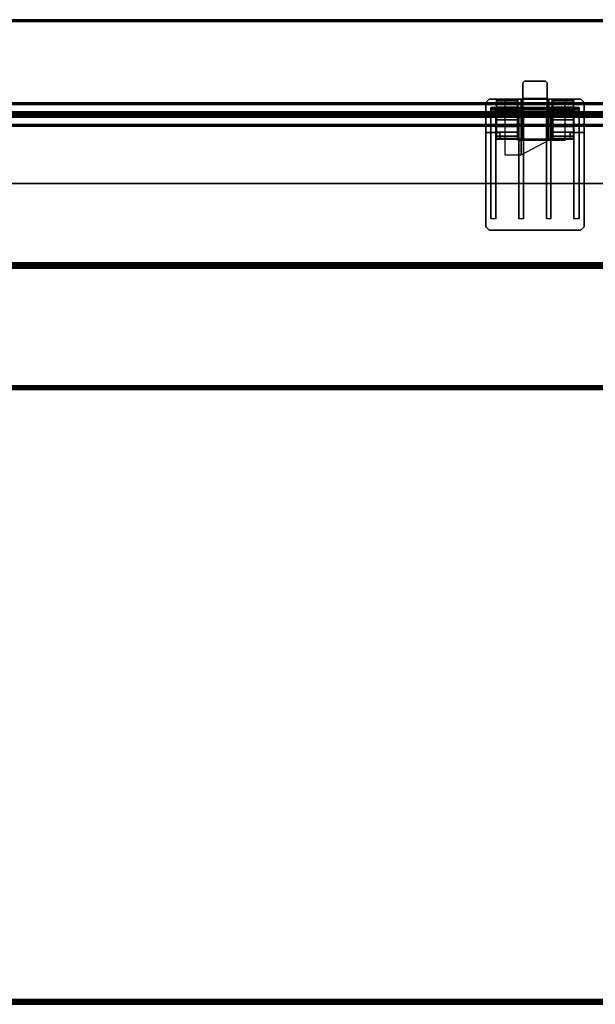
# Model space of a CAD drawing. Header units: inches. Extents: x 390 to 1835, y -266 to 136.
# Tile 370 of 656: x 1564 to 1577, y -106 to -83. Entities that reach past the tile are written whole.
import ezdxf
from ezdxf.enums import TextEntityAlignment as Align

# ---------------------------------------------------------------- set-up
doc = ezdxf.new("R2010")
doc.units = ezdxf.units.IN
doc.header["$LTSCALE"] = 0.95294
doc.header["$MEASUREMENT"] = 0
for name, color, linetype in [('A-FURN-3-NODE', 7, 'Continuous'), ('A-FURN-3-PLANES-TABLE-LEG-BASE-EXTENSION', 252, 'Continuous'), ('A-FURN-3-PLANES-TABLE-TOP-EDGE', 35, 'Continuous'), ('A-FURN-3-PLANES-TABLE-TOP-SURFACE-BOTTOM', 49, 'Continuous'), ('A-FURN-3-PLANES-TABLE-TOP-SURFACE-TOP', 33, 'Continuous'), ('A-FURN-3-SCREEN-FABRIC', 96, 'Continuous'), ('A-FURN-3-SCREEN-FABRIC-TRIM', 250, 'Continuous'), ('A-FURN-3-SCREEN-HARDWARE-BASE', 251, 'Continuous'), ('A-FURN-3-SCREEN-HARDWARE-CONNECTOR', 254, 'Continuous'), ('A-FURN-3-SCREEN-HARDWARE-HINGE', 254, 'Continuous'), ('A-FURN-HAWORTH-ATT', 251, 'Continuous')]:
    doc.layers.add(name, color=color, linetype=linetype)

# ---------------------------------------------------------------- blocks, each defined once
blk = doc.blocks.new('TARA-2460-JNC4-FLAT-3D-3')
at = {"layer": 'A-FURN-3-PLANES-TABLE-LEG-BASE-EXTENSION'}
for points, invisible_edges in [([(10.882, -4.05, 27.702), (10.913, -4.012, 27.702), (48.767, -4.012, 27.702), (48.798, -4.05, 27.702)], 10), ([(10.913, -4.012, 27.702), (10.951, -3.981, 27.702), (48.729, -3.981, 27.702), (48.767, -4.012, 27.702)], 10), ([(10.951, -3.981, 27.702), (10.994, -3.958, 27.702), (48.686, -3.958, 27.702), (48.729, -3.981, 27.702)], 10), ([(10.994, -3.958, 27.702), (11.041, -3.944, 27.702), (48.639, -3.944, 27.702), (48.686, -3.958, 27.702)], 10), ([(11.041, -3.944, 27.702), (11.09, -3.939, 27.702), (48.59, -3.939, 27.702), (48.639, -3.944, 27.702)], 8), ([(10.84, -4.189, 27.702), (10.845, -4.14, 27.702), (48.835, -4.14, 27.702), (48.84, -4.189, 27.702)], 10), ([(48.84, -4.189, 27.702), (48.84, -5.851, 27.702), (10.84, -5.851, 27.702), (10.84, -4.189, 27.702)], 8), ([(10.845, -4.14, 27.702), (10.859, -4.093, 27.702), (48.821, -4.093, 27.702), (48.835, -4.14, 27.702)], 10), ([(10.859, -4.093, 27.702), (10.882, -4.05, 27.702), (48.798, -4.05, 27.702), (48.821, -4.093, 27.702)], 10), ([(10.84, -8.843, 25.5), (10.845, -8.843, 25.549), (48.835, -8.843, 25.549), (48.84, -8.843, 25.5)], 10), ([(48.84, -8.843, 23.838), (10.84, -8.843, 23.838), (10.84, -8.843, 25.5), (48.84, -8.843, 25.5)], 4), ([(48.84, -8.891, 25.5), (48.835, -8.891, 25.549), (10.845, -8.891, 25.549), (10.84, -8.891, 25.5)], 10), ([(10.84, -8.891, 25.5), (10.84, -8.891, 23.838), (48.84, -8.891, 23.838), (48.84, -8.891, 25.5)], 8), ([(10.845, -8.843, 25.549), (10.859, -8.843, 25.596), (48.821, -8.843, 25.596), (48.835, -8.843, 25.549)], 10), ([(48.835, -8.891, 25.549), (48.821, -8.891, 25.596), (10.859, -8.891, 25.596), (10.845, -8.891, 25.549)], 10), ([(10.859, -8.843, 25.596), (10.882, -8.843, 25.639), (48.798, -8.843, 25.639), (48.821, -8.843, 25.596)], 10), ([(48.821, -8.891, 25.596), (48.798, -8.891, 25.639), (10.882, -8.891, 25.639), (10.859, -8.891, 25.596)], 10), ([(10.882, -8.843, 25.639), (10.913, -8.843, 25.677), (48.767, -8.843, 25.677), (48.798, -8.843, 25.639)], 10), ([(48.798, -8.891, 25.639), (48.767, -8.891, 25.677), (10.913, -8.891, 25.677), (10.882, -8.891, 25.639)], 10), ([(10.913, -8.843, 25.677), (10.951, -8.843, 25.708), (48.729, -8.843, 25.708), (48.767, -8.843, 25.677)], 10), ([(48.767, -8.891, 25.677), (48.729, -8.891, 25.708), (10.951, -8.891, 25.708), (10.913, -8.891, 25.677)], 10), ([(10.951, -8.843, 25.708), (10.994, -8.843, 25.731), (48.686, -8.843, 25.731), (48.729, -8.843, 25.708)], 10), ([(48.729, -8.891, 25.708), (48.686, -8.891, 25.731), (10.994, -8.891, 25.731), (10.951, -8.891, 25.708)], 10), ([(10.994, -8.843, 25.731), (11.041, -8.843, 25.745), (48.639, -8.843, 25.745), (48.686, -8.843, 25.731)], 10), ([(48.686, -8.891, 25.731), (48.639, -8.891, 25.745), (11.041, -8.891, 25.745), (10.994, -8.891, 25.731)], 10), ([(11.041, -8.843, 25.745), (11.09, -8.843, 25.75), (48.59, -8.843, 25.75), (48.639, -8.843, 25.745)], 8), ([(48.639, -8.891, 25.745), (48.59, -8.891, 25.75), (11.09, -8.891, 25.75), (11.041, -8.891, 25.745)], 8)]:
    blk.add_3dface(points, dxfattribs=dict(at, invisible_edges=invisible_edges))
for points in [[(11.09, -3.939, 27.702), (11.09, -3.939, 27.75), (48.59, -3.939, 27.75), (48.59, -3.939, 27.702)], [(48.84, -5.891, 23.838), (10.84, -5.891, 23.838), (10.84, -5.891, 27.662), (48.84, -5.891, 27.662)], [(10.84, -5.939, 27.662), (10.84, -5.939, 23.838), (48.84, -5.939, 23.838), (48.84, -5.939, 27.662)], [(48.84, -5.979, 23.75), (48.84, -8.803, 23.75), (10.84, -8.803, 23.75), (10.84, -5.979, 23.75)], [(10.84, -5.979, 23.798), (10.84, -8.803, 23.798), (48.84, -8.803, 23.798), (48.84, -5.979, 23.798)], [(11.09, -8.843, 25.75), (11.09, -8.891, 25.75), (48.59, -8.891, 25.75), (48.59, -8.843, 25.75)]]:
    blk.add_3dface(points, dxfattribs=at)
at = {"layer": 'A-FURN-3-PLANES-TABLE-TOP-EDGE'}
for points in [[(59.68, 0, 28.96), (59.68, 0, 27.79), (0, 0, 27.79), (0, 0, 28.96)], [(0.04, -0.04, 27.75), (0, 0, 27.79), (59.68, 0, 27.79), (59.64, -0.04, 27.75)], [(59.64, -0.04, 29), (59.68, 0, 28.96), (0, 0, 28.96), (0.04, -0.04, 29)]]:
    blk.add_3dface(points, dxfattribs=at)
at = {"layer": 'A-FURN-3-PLANES-TABLE-TOP-SURFACE-BOTTOM'}
blk.add_3dface([(0.04, -0.04, 27.75), (59.64, -0.04, 27.75), (59.64, -23.562, 27.75), (0.04, -23.562, 27.75)], dxfattribs=at)
at = {"layer": 'A-FURN-3-PLANES-TABLE-TOP-SURFACE-TOP'}
blk.add_3dface([(0.04, -23.562, 29), (59.64, -23.562, 29), (59.64, -0.04, 29), (0.04, -0.04, 29)], dxfattribs=at)
at = {"layer": 'A-FURN-HAWORTH-ATT', "flags": 1}
for tag, p in [('HAWMC', (0, 0)), ('HAWPN', (0, -0.167)), ('HAWSN', (0, -0.333))]:
    blk.add_attdef(tag, text='', height=0.1, dxfattribs=at).set_placement(p, align=Align.TOP_CENTER)
at = {"layer": 'A-FURN-3-PLANES-TABLE-LEG-BASE-EXTENSION'}
mesh = blk.add_polymesh((2, 7), dxfattribs=at)
for k, corner in enumerate([(48.84, -5.939, 27.662), (48.84, -5.936, 27.685), (48.84, -5.927, 27.706), (48.84, -5.913, 27.724), (48.84, -5.895, 27.738), (48.84, -5.874, 27.747), (48.84, -5.851, 27.75), (10.84, -5.939, 27.662), (10.84, -5.936, 27.685), (10.84, -5.927, 27.706), (10.84, -5.913, 27.724), (10.84, -5.895, 27.738), (10.84, -5.874, 27.747), (10.84, -5.851, 27.75)]):
    mesh.set_mesh_vertex(divmod(k, 7), corner)
mesh = blk.add_polymesh((2, 7), dxfattribs=at)
for k, corner in enumerate([(10.84, -5.891, 27.662), (10.84, -5.889, 27.672), (10.84, -5.885, 27.682), (10.84, -5.879, 27.69), (10.84, -5.871, 27.697), (10.84, -5.861, 27.701), (10.84, -5.851, 27.702), (48.84, -5.891, 27.662), (48.84, -5.889, 27.672), (48.84, -5.885, 27.682), (48.84, -5.879, 27.69), (48.84, -5.871, 27.697), (48.84, -5.861, 27.701), (48.84, -5.851, 27.702)]):
    mesh.set_mesh_vertex(divmod(k, 7), corner)
mesh = blk.add_polymesh((2, 7), dxfattribs=at)
for k, corner in enumerate([(48.84, -5.891, 23.838), (48.84, -5.894, 23.815), (48.84, -5.903, 23.794), (48.84, -5.917, 23.776), (48.84, -5.935, 23.762), (48.84, -5.956, 23.753), (48.84, -5.979, 23.75), (10.84, -5.891, 23.838), (10.84, -5.894, 23.815), (10.84, -5.903, 23.794), (10.84, -5.917, 23.776), (10.84, -5.935, 23.762), (10.84, -5.956, 23.753), (10.84, -5.979, 23.75)]):
    mesh.set_mesh_vertex(divmod(k, 7), corner)
mesh = blk.add_polymesh((2, 7), dxfattribs=at)
for k, corner in enumerate([(10.84, -5.939, 23.838), (10.84, -5.94, 23.828), (10.84, -5.944, 23.818), (10.84, -5.95, 23.81), (10.84, -5.959, 23.803), (10.84, -5.968, 23.799), (10.84, -5.979, 23.798), (48.84, -5.939, 23.838), (48.84, -5.94, 23.828), (48.84, -5.944, 23.818), (48.84, -5.95, 23.81), (48.84, -5.959, 23.803), (48.84, -5.968, 23.799), (48.84, -5.979, 23.798)]):
    mesh.set_mesh_vertex(divmod(k, 7), corner)
mesh = blk.add_polymesh((2, 7), dxfattribs=at)
for k, corner in enumerate([(48.84, -8.803, 23.75), (48.84, -8.826, 23.753), (48.84, -8.847, 23.762), (48.84, -8.865, 23.776), (48.84, -8.879, 23.794), (48.84, -8.888, 23.815), (48.84, -8.891, 23.838), (10.84, -8.803, 23.75), (10.84, -8.826, 23.753), (10.84, -8.847, 23.762), (10.84, -8.865, 23.776), (10.84, -8.879, 23.794), (10.84, -8.888, 23.815), (10.84, -8.891, 23.838)]):
    mesh.set_mesh_vertex(divmod(k, 7), corner)
mesh = blk.add_polymesh((2, 7), dxfattribs=at)
for k, corner in enumerate([(10.84, -8.803, 23.798), (10.84, -8.813, 23.799), (10.84, -8.823, 23.803), (10.84, -8.831, 23.81), (10.84, -8.837, 23.818), (10.84, -8.841, 23.828), (10.84, -8.843, 23.838), (48.84, -8.803, 23.798), (48.84, -8.813, 23.799), (48.84, -8.823, 23.803), (48.84, -8.831, 23.81), (48.84, -8.837, 23.818), (48.84, -8.841, 23.828), (48.84, -8.843, 23.838)]):
    mesh.set_mesh_vertex(divmod(k, 7), corner)
at = {"layer": 'A-FURN-3-PLANES-TABLE-TOP-EDGE'}
mesh = blk.add_polymesh((2, 10), dxfattribs=at)
for k, corner in enumerate([(0.04, -23.562, 29), (0.04, -23.607, 28.991), (0.04, -23.645, 28.965), (0.04, -23.671, 28.927), (0.04, -23.68, 28.882), (0.04, -23.68, 27.868), (0.04, -23.671, 27.823), (0.04, -23.645, 27.785), (0.04, -23.607, 27.759), (0.04, -23.562, 27.75), (59.64, -23.562, 29), (59.64, -23.607, 28.991), (59.64, -23.645, 28.965), (59.64, -23.671, 28.927), (59.64, -23.68, 28.882), (59.64, -23.68, 27.868), (59.64, -23.671, 27.823), (59.64, -23.645, 27.785), (59.64, -23.607, 27.759), (59.64, -23.562, 27.75)]):
    mesh.set_mesh_vertex(divmod(k, 10), corner)
blk = doc.blocks.new('TA0M-1360-FF-HALFROUNDF-3D-3')
at = {"layer": 'A-FURN-3-NODE', "extrusion": (1, -2e-16, 0)}
blk.add_point((29.698, -2.225, 26.775), dxfattribs=at)
at = {"layer": 'A-FURN-3-SCREEN-FABRIC'}
for points, invisible_edges in [([(47.49, -2, 13.868), (47.474, -2, 13.788), (11.906, -2, 13.788), (11.89, -2, 13.868)], 10), ([(11.89, -2, 26.368), (11.906, -2, 26.448), (47.474, -2, 26.448), (47.49, -2, 26.368)], 10), ([(11.89, -2, 26.368), (47.49, -2, 26.368), (47.49, -2, 13.868), (11.89, -2, 13.868)], 5), ([(47.474, -2, 13.788), (47.428, -2, 13.719), (11.952, -2, 13.719), (11.906, -2, 13.788)], 10), ([(11.906, -2, 26.448), (11.952, -2, 26.516), (47.428, -2, 26.516), (47.474, -2, 26.448)], 10), ([(47.428, -2, 13.719), (47.36, -2, 13.674), (12.02, -2, 13.674), (11.952, -2, 13.719)], 10), ([(11.952, -2, 26.516), (12.02, -2, 26.562), (47.36, -2, 26.562), (47.428, -2, 26.516)], 10), ([(11.89, -2.56, 13.868), (11.906, -2.56, 13.788), (47.474, -2.56, 13.788), (47.49, -2.56, 13.868)], 10), ([(47.49, -2.56, 26.368), (47.474, -2.56, 26.448), (11.906, -2.56, 26.448), (11.89, -2.56, 26.368)], 10), ([(47.49, -2.56, 26.368), (11.89, -2.56, 26.368), (11.89, -2.56, 13.868), (47.49, -2.56, 13.868)], 5), ([(11.906, -2.56, 13.788), (11.952, -2.56, 13.719), (47.428, -2.56, 13.719), (47.474, -2.56, 13.788)], 10), ([(47.474, -2.56, 26.448), (47.428, -2.56, 26.516), (11.952, -2.56, 26.516), (11.906, -2.56, 26.448)], 10), ([(11.952, -2.56, 13.719), (12.02, -2.56, 13.674), (47.36, -2.56, 13.674), (47.428, -2.56, 13.719)], 10), ([(47.428, -2.56, 26.516), (47.36, -2.56, 26.562), (12.02, -2.56, 26.562), (11.952, -2.56, 26.516)], 10), ([(12.02, -2.56, 13.674), (12.1, -2.56, 13.658), (47.28, -2.56, 13.658), (47.36, -2.56, 13.674)], 8), ([(47.36, -2.56, 26.562), (47.28, -2.56, 26.578), (12.1, -2.56, 26.578), (12.02, -2.56, 26.562)], 8)]:
    blk.add_3dface(points, dxfattribs=dict(at, invisible_edges=invisible_edges))
for points in [[(12.02, -2, 26.562), (12.1, -2, 26.578), (47.28, -2, 26.578), (47.36, -2, 26.562)], [(47.36, -2, 13.674), (47.28, -2, 13.658), (12.1, -2, 13.658), (12.02, -2, 13.674)], [(47.28, -2.217, 13.618), (12.1, -2.217, 13.618), (12.1, -2.04, 13.618), (47.28, -2.04, 13.618)], [(12.1, -2.217, 26.618), (47.28, -2.217, 26.618), (47.28, -2.04, 26.618), (12.1, -2.04, 26.618)], [(47.28, -2.253, 13.669), (12.1, -2.253, 13.669), (12.1, -2.217, 13.618), (47.28, -2.217, 13.618)], [(12.1, -2.253, 26.567), (47.28, -2.253, 26.567), (47.28, -2.217, 26.618), (12.1, -2.217, 26.618)], [(47.28, -2.342, 13.618), (12.1, -2.342, 13.618), (12.1, -2.307, 13.669), (47.28, -2.307, 13.669)], [(12.1, -2.342, 26.618), (47.28, -2.342, 26.618), (47.28, -2.307, 26.567), (12.1, -2.307, 26.567)], [(47.28, -2.52, 13.618), (12.1, -2.52, 13.618), (12.1, -2.342, 13.618), (47.28, -2.342, 13.618)], [(12.1, -2.52, 26.618), (47.28, -2.52, 26.618), (47.28, -2.342, 26.618), (12.1, -2.342, 26.618)]]:
    blk.add_3dface(points, dxfattribs=at)
at = {"layer": 'A-FURN-3-SCREEN-HARDWARE-BASE'}
for points in [[(41.239, -1.519, 27.612), (41.239, -1.519, 27.872), (41.278, -1.479, 27.872), (41.278, -1.479, 27.612)], [(41.278, -1.479, 27.612), (41.278, -1.479, 27.872), (41.782, -1.479, 27.872), (41.782, -1.479, 27.612)], [(41.782, -1.479, 27.612), (41.782, -1.479, 27.872), (41.821, -1.519, 27.872), (41.821, -1.519, 27.612)], [(41.239, -1.893, 27.762), (41.239, -1.893, 27.612), (41.821, -1.893, 27.612), (41.821, -1.893, 27.762)], [(40.349, -1.991, 27.998), (40.428, -1.912, 27.998), (40.428, -1.912, 27.407), (40.349, -1.991, 27.407)], [(40.349, -4.983, 27.407), (40.349, -4.983, 27.998), (40.349, -1.991, 27.998), (40.349, -1.991, 27.407)], [(41.117, -2.897, 27.998), (41.117, -2.897, 27.762), (41.117, -1.912, 27.762), (41.117, -1.912, 27.998)], [(41.943, -2.897, 27.762), (41.943, -2.897, 27.998), (41.943, -1.912, 27.998), (41.943, -1.912, 27.762)], [(42.711, -1.991, 27.998), (42.711, -1.991, 27.407), (42.632, -1.912, 27.407), (42.632, -1.912, 27.998)], [(42.711, -4.983, 27.998), (42.711, -4.983, 27.407), (42.711, -1.991, 27.407), (42.711, -1.991, 27.998)], [(40.428, -5.062, 27.998), (40.349, -4.983, 27.998), (40.349, -4.983, 27.407), (40.428, -5.062, 27.407)], [(40.428, -5.062, 27.998), (40.428, -5.062, 27.407), (42.632, -5.062, 27.407), (42.632, -5.062, 27.998)], [(42.711, -4.983, 27.998), (42.632, -5.062, 27.998), (42.632, -5.062, 27.407), (42.711, -4.983, 27.407)]]:
    blk.add_3dface(points, dxfattribs=at)
for points, invisible_edges in [([(41.821, -1.519, 27.872), (41.239, -1.519, 27.872), (41.278, -1.479, 27.872), (41.782, -1.479, 27.872)], 1), ([(41.821, -1.519, 27.612), (41.239, -1.519, 27.612), (41.278, -1.479, 27.612), (41.782, -1.479, 27.612)], 1), ([(41.239, -2.897, 27.762), (41.239, -2.897, 27.872), (41.239, -1.519, 27.872), (41.239, -1.893, 27.762)], 4), ([(41.239, -1.893, 27.762), (41.239, -1.519, 27.872), (41.239, -1.519, 27.612), (41.239, -1.893, 27.612)], 1), ([(41.239, -2.897, 27.872), (41.821, -2.897, 27.872), (41.821, -1.519, 27.872), (41.239, -1.519, 27.872)], 4), ([(41.239, -1.893, 27.612), (41.239, -1.519, 27.612), (41.821, -1.519, 27.612), (41.821, -1.893, 27.612)], 2), ([(41.821, -1.893, 27.762), (41.821, -1.893, 27.612), (41.821, -1.519, 27.612), (41.821, -1.519, 27.872)], 8), ([(41.821, -2.897, 27.872), (41.821, -2.897, 27.762), (41.821, -1.893, 27.762), (41.821, -1.519, 27.872)], 4), ([(40.918, -1.912, 27.455), (40.918, -1.912, 27.407), (40.428, -1.912, 27.407), (40.803, -1.912, 27.714)], 4), ([(40.803, -1.912, 27.714), (40.428, -1.912, 27.407), (40.428, -1.912, 27.998), (40.803, -1.912, 27.762)], 5), ([(40.803, -1.912, 27.762), (40.428, -1.912, 27.998), (41.117, -1.912, 27.998), (41.117, -1.912, 27.762)], 1), ([(41.943, -1.912, 27.762), (41.943, -1.912, 27.998), (42.632, -1.912, 27.998), (42.257, -1.912, 27.762)], 4), ([(42.632, -1.912, 27.407), (42.142, -1.912, 27.407), (42.142, -1.912, 27.455), (42.257, -1.912, 27.714)], 8), ([(42.632, -1.912, 27.998), (42.632, -1.912, 27.407), (42.257, -1.912, 27.714), (42.257, -1.912, 27.762)], 10), ([(41.239, -2.897, 27.872), (41.239, -2.897, 27.762), (41.117, -2.897, 27.762), (41.117, -2.897, 27.998)], 8), ([(41.117, -2.897, 27.998), (41.943, -2.897, 27.998), (41.821, -2.897, 27.872), (41.239, -2.897, 27.872)], 10), ([(41.821, -2.897, 27.872), (41.943, -2.897, 27.998), (41.943, -2.897, 27.762), (41.821, -2.897, 27.762)], 1)]:
    blk.add_3dface(points, dxfattribs=dict(at, invisible_edges=invisible_edges))
at = {"layer": 'A-FURN-3-SCREEN-HARDWARE-CONNECTOR'}
for points in [[(40.428, -1.912, 27.407), (40.428, -1.912, 27.23), (40.349, -1.991, 27.23), (40.349, -1.991, 27.407)], [(40.349, -1.991, 27.407), (40.349, -1.991, 27.23), (40.349, -4.983, 27.23), (40.349, -4.983, 27.407)], [(40.467, -2.109, 26.775), (40.467, -2.109, 27.23), (40.593, -2.109, 27.23), (40.593, -2.109, 26.775)], [(40.593, -2.109, 26.775), (40.593, -2.109, 27.23), (40.593, -4.786, 27.23), (40.593, -2.286, 26.677)], [(41.199, -3.251, 27.762), (41.199, -1.912, 27.762), (40.803, -1.912, 27.762), (40.803, -3.251, 27.762)], [(41.916, -2.109, 27.23), (41.916, -2.109, 26.775), (41.144, -2.109, 26.775), (41.144, -2.109, 27.23)], [(41.144, -4.786, 27.23), (41.144, -2.109, 27.23), (41.144, -2.109, 26.775), (41.144, -2.286, 26.677)], [(41.861, -2.897, 27.671), (41.861, -1.912, 27.671), (41.199, -1.912, 27.671), (41.199, -3.251, 27.671)], [(41.199, -1.912, 27.671), (41.199, -1.912, 27.762), (41.199, -3.251, 27.762), (41.199, -3.251, 27.671)], [(42.257, -1.912, 27.762), (41.861, -1.912, 27.762), (41.861, -2.897, 27.762), (42.257, -2.897, 27.762)], [(41.861, -1.912, 27.762), (41.861, -1.912, 27.671), (41.861, -2.897, 27.671), (41.861, -2.897, 27.762)], [(41.916, -4.786, 27.23), (41.916, -2.286, 26.677), (41.916, -2.109, 26.775), (41.916, -2.109, 27.23)], [(42.467, -2.109, 26.775), (42.467, -2.109, 27.23), (42.593, -2.109, 27.23), (42.593, -2.109, 26.775)], [(42.467, -2.109, 27.23), (42.467, -2.109, 26.775), (42.467, -2.286, 26.677), (42.467, -4.786, 27.23)], [(42.711, -1.991, 27.407), (42.711, -1.991, 27.23), (42.632, -1.912, 27.23), (42.632, -1.912, 27.407)], [(42.711, -4.983, 27.407), (42.711, -4.983, 27.23), (42.711, -1.991, 27.23), (42.711, -1.991, 27.407)], [(40.593, -4.786, 27.23), (40.467, -4.786, 27.23), (40.467, -2.286, 26.677), (40.593, -2.286, 26.677)], [(41.254, -4.786, 27.23), (41.144, -4.786, 27.23), (41.144, -2.286, 26.677), (41.254, -2.286, 26.677)], [(41.806, -2.286, 26.677), (41.806, -2.286, 27.23), (41.254, -2.286, 27.23), (41.254, -2.286, 26.677)], [(41.254, -2.286, 26.677), (41.254, -2.286, 27.23), (41.254, -4.786, 27.23)], [(41.806, -2.286, 26.677), (41.916, -2.286, 26.677), (41.916, -4.786, 27.23), (41.806, -4.786, 27.23)], [(41.806, -4.786, 27.23), (41.806, -2.286, 27.23), (41.806, -2.286, 26.677)], [(42.593, -4.786, 27.23), (42.467, -4.786, 27.23), (42.467, -2.286, 26.677), (42.593, -2.286, 26.677)], [(40.349, -4.983, 27.407), (40.349, -4.983, 27.23), (40.428, -5.062, 27.23), (40.428, -5.062, 27.407)], [(40.428, -5.062, 27.407), (40.428, -5.062, 27.23), (42.632, -5.062, 27.23), (42.632, -5.062, 27.407)], [(42.632, -5.062, 27.407), (42.632, -5.062, 27.23), (42.711, -4.983, 27.23), (42.711, -4.983, 27.407)]]:
    blk.add_3dface(points, dxfattribs=at)
for points, invisible_edges in [([(42.711, -1.991, 27.23), (40.349, -1.991, 27.23), (40.428, -1.912, 27.23), (42.632, -1.912, 27.23)], 1), ([(42.711, -4.983, 27.23), (40.349, -4.983, 27.23), (40.349, -1.991, 27.23), (42.711, -1.991, 27.23)], 5), ([(40.918, -1.912, 27.407), (42.632, -1.912, 27.23), (40.428, -1.912, 27.23), (40.428, -1.912, 27.407)], 1), ([(40.467, -2.109, 27.23), (40.467, -2.109, 26.775), (40.467, -2.286, 26.677), (40.467, -4.786, 27.23)], 2), ([(40.467, -2.286, 26.677), (40.467, -2.109, 26.775), (40.467, -2.125, 26.717), (40.467, -2.228, 26.659)], 5), ([(40.467, -2.228, 26.659), (40.467, -2.125, 26.717), (40.467, -2.169, 26.674)], 1), ([(41.199, -1.912, 27.762), (41.199, -1.912, 27.671), (40.803, -1.912, 27.715), (40.803, -1.912, 27.762)], 2), ([(42.142, -1.912, 27.454), (40.918, -1.912, 27.454), (40.803, -1.912, 27.715), (41.199, -1.912, 27.671)], 13), ([(42.632, -1.912, 27.407), (42.632, -1.912, 27.23), (40.918, -1.912, 27.407), (42.142, -1.912, 27.407)], 6), ([(40.918, -1.912, 27.407), (40.918, -1.912, 27.454), (42.142, -1.912, 27.454), (42.142, -1.912, 27.407)], 10), ([(42.257, -1.912, 27.715), (42.142, -1.912, 27.454), (41.199, -1.912, 27.671), (41.861, -1.912, 27.671)], 10), ([(42.257, -1.912, 27.762), (42.257, -1.912, 27.715), (41.861, -1.912, 27.671), (41.861, -1.912, 27.762)], 2), ([(42.593, -4.786, 27.23), (42.593, -2.286, 26.677), (42.593, -2.109, 26.775), (42.593, -2.109, 27.23)], 2), ([(42.593, -2.286, 26.677), (42.593, -2.228, 26.659), (42.593, -2.125, 26.717), (42.593, -2.109, 26.775)], 10), ([(42.593, -2.228, 26.659), (42.593, -2.169, 26.674), (42.593, -2.125, 26.717)], 8), ([(42.711, -4.983, 27.23), (42.632, -5.062, 27.23), (40.428, -5.062, 27.23), (40.349, -4.983, 27.23)], 8)]:
    blk.add_3dface(points, dxfattribs=dict(at, invisible_edges=invisible_edges))
at = {"layer": 'A-FURN-3-SCREEN-HARDWARE-HINGE'}
for points in [[(41.113, -1.93, 26.803), (41.113, -1.93, 26.618), (40.605, -1.93, 26.618), (40.605, -1.93, 26.803)], [(41.113, -2.107, 26.618), (40.605, -2.107, 26.618), (40.605, -1.93, 26.618), (41.113, -1.93, 26.618)], [(41.113, -2.107, 26.775), (40.605, -2.107, 26.775), (40.605, -2.107, 26.618), (41.113, -2.107, 26.618)], [(42.455, -1.93, 26.803), (42.455, -1.93, 26.618), (41.963, -1.93, 26.618), (41.963, -1.93, 26.803)], [(42.455, -2.107, 26.618), (41.963, -2.107, 26.618), (41.963, -1.93, 26.618), (42.455, -1.93, 26.618)], [(42.455, -2.107, 26.618), (42.455, -2.107, 26.775), (41.963, -2.107, 26.775), (41.963, -2.107, 26.618)], [(41.113, -2.343, 26.618), (41.113, -2.56, 26.618), (40.605, -2.56, 26.618), (40.605, -2.343, 26.618)], [(40.605, -2.343, 26.618), (40.605, -2.343, 26.775), (41.113, -2.343, 26.775), (41.113, -2.343, 26.618)], [(41.963, -2.343, 26.775), (42.455, -2.343, 26.775), (42.455, -2.343, 26.618), (41.963, -2.343, 26.618)], [(41.963, -2.343, 26.618), (42.455, -2.343, 26.618), (42.455, -2.56, 26.618), (41.963, -2.56, 26.618)], [(40.349, -2.56, 25.437), (40.467, -2.56, 25.319), (40.467, -2.717, 25.319), (40.349, -2.717, 25.437)], [(40.349, -2.56, 26.143), (40.349, -2.717, 26.143), (40.467, -2.717, 26.261), (40.467, -2.56, 26.261)], [(40.349, -2.717, 26.143), (40.349, -2.56, 26.143), (40.349, -2.56, 25.437), (40.349, -2.717, 25.437)], [(40.467, -2.56, 26.261), (40.467, -2.717, 26.261), (40.605, -2.717, 26.261), (40.605, -2.56, 26.261)], [(41.113, -2.56, 26.261), (41.113, -2.875, 26.261), (41.963, -2.875, 26.261), (41.963, -2.56, 26.261)], [(42.455, -2.717, 26.261), (42.593, -2.717, 26.261), (42.593, -2.56, 26.261), (42.455, -2.56, 26.261)], [(42.711, -2.717, 25.437), (42.593, -2.717, 25.319), (42.593, -2.56, 25.319), (42.711, -2.56, 25.437)], [(42.593, -2.717, 26.261), (42.711, -2.717, 26.143), (42.711, -2.56, 26.143), (42.593, -2.56, 26.261)], [(42.711, -2.717, 26.143), (42.711, -2.717, 25.437), (42.711, -2.56, 25.437), (42.711, -2.56, 26.143)], [(40.605, -2.717, 25.398), (40.684, -2.717, 25.319), (40.684, -2.875, 25.319), (40.605, -2.875, 25.398)], [(40.605, -2.717, 26.261), (40.605, -2.717, 25.398), (40.605, -2.875, 25.398), (40.605, -2.875, 26.342)], [(42.376, -2.875, 25.319), (42.376, -2.717, 25.319), (42.455, -2.717, 25.398), (42.455, -2.875, 25.398)], [(42.455, -2.717, 26.261), (42.711, -2.717, 26.143), (42.593, -2.717, 26.261)]]:
    blk.add_3dface(points, dxfattribs=at)
for points, invisible_edges in [([(40.605, -1.93, 26.803), (40.605, -1.93, 26.618), (40.605, -2.107, 26.618), (40.605, -2.107, 26.775)], 8), ([(40.605, -2.107, 26.775), (40.605, -2.017, 27.012), (40.605, -1.953, 26.916), (40.605, -1.93, 26.803)], 9), ([(40.605, -2.123, 26.835), (40.605, -2.112, 27.076), (40.605, -2.017, 27.012), (40.605, -2.107, 26.775)], 5), ([(40.605, -2.225, 27.098), (40.605, -2.112, 27.076), (40.605, -2.123, 26.835), (40.605, -2.166, 26.878)], 10), ([(41.113, -2.017, 27.012), (41.113, -2.107, 26.775), (41.113, -1.93, 26.803), (41.113, -1.953, 26.916)], 3), ([(41.113, -1.93, 26.618), (41.113, -1.93, 26.803), (41.113, -2.107, 26.775), (41.113, -2.107, 26.618)], 2), ([(41.113, -2.112, 27.076), (41.113, -2.123, 26.835), (41.113, -2.107, 26.775), (41.113, -2.017, 27.012)], 5), ([(41.113, -2.225, 27.098), (41.113, -2.166, 26.878), (41.113, -2.123, 26.835), (41.113, -2.112, 27.076)], 5), ([(41.963, -1.93, 26.803), (41.963, -1.93, 26.618), (41.963, -2.107, 26.618), (41.963, -2.107, 26.775)], 8), ([(41.963, -2.107, 26.775), (41.963, -2.017, 27.012), (41.963, -1.953, 26.916), (41.963, -1.93, 26.803)], 9), ([(41.963, -2.123, 26.835), (41.963, -2.112, 27.076), (41.963, -2.017, 27.012), (41.963, -2.107, 26.775)], 5), ([(41.963, -2.225, 27.098), (41.963, -2.112, 27.076), (41.963, -2.123, 26.835), (41.963, -2.166, 26.878)], 10), ([(42.455, -2.017, 27.012), (42.455, -2.107, 26.775), (42.455, -1.93, 26.803), (42.455, -1.953, 26.916)], 3), ([(42.455, -1.93, 26.618), (42.455, -1.93, 26.803), (42.455, -2.107, 26.775), (42.455, -2.107, 26.618)], 2), ([(42.455, -2.112, 27.076), (42.455, -2.123, 26.835), (42.455, -2.107, 26.775), (42.455, -2.017, 27.012)], 5), ([(42.455, -2.225, 27.098), (42.455, -2.166, 26.878), (42.455, -2.123, 26.835), (42.455, -2.112, 27.076)], 5), ([(40.605, -2.406, 27.068), (40.605, -2.225, 27.098), (40.605, -2.166, 26.878), (40.605, -2.225, 26.894)], 10), ([(40.605, -2.225, 26.894), (40.605, -2.284, 26.878), (40.605, -2.328, 26.835), (40.605, -2.406, 27.068)], 12), ([(40.605, -2.343, 26.775), (40.605, -2.569, 26.984), (40.605, -2.406, 27.068), (40.605, -2.328, 26.835)], 5), ([(40.605, -2.56, 26.618), (40.605, -2.798, 26.7), (40.605, -2.702, 26.856), (40.605, -2.343, 26.618)], 5), ([(40.605, -2.343, 26.618), (40.605, -2.702, 26.856), (40.605, -2.569, 26.984), (40.605, -2.343, 26.775)], 5), ([(41.113, -2.225, 27.098), (41.113, -2.406, 27.068), (41.113, -2.225, 26.894), (41.113, -2.166, 26.878)], 10), ([(41.113, -2.406, 27.068), (41.113, -2.328, 26.835), (41.113, -2.284, 26.878), (41.113, -2.225, 26.894)], 9), ([(41.113, -2.569, 26.984), (41.113, -2.343, 26.775), (41.113, -2.328, 26.835), (41.113, -2.406, 27.068)], 5), ([(41.113, -2.702, 26.856), (41.113, -2.798, 26.7), (41.113, -2.56, 26.618), (41.113, -2.343, 26.618)], 10), ([(41.113, -2.702, 26.856), (41.113, -2.343, 26.618), (41.113, -2.343, 26.775), (41.113, -2.569, 26.984)], 5), ([(41.963, -2.406, 27.068), (41.963, -2.225, 27.098), (41.963, -2.166, 26.878), (41.963, -2.225, 26.894)], 10), ([(41.963, -2.225, 26.894), (41.963, -2.284, 26.878), (41.963, -2.328, 26.835), (41.963, -2.406, 27.068)], 12), ([(41.963, -2.343, 26.775), (41.963, -2.569, 26.984), (41.963, -2.406, 27.068), (41.963, -2.328, 26.835)], 5), ([(41.963, -2.56, 26.618), (41.963, -2.798, 26.7), (41.963, -2.702, 26.856), (41.963, -2.343, 26.618)], 5), ([(41.963, -2.343, 26.618), (41.963, -2.702, 26.856), (41.963, -2.569, 26.984), (41.963, -2.343, 26.775)], 5), ([(42.455, -2.225, 27.098), (42.455, -2.406, 27.068), (42.455, -2.225, 26.894), (42.455, -2.166, 26.878)], 10), ([(42.455, -2.406, 27.068), (42.455, -2.328, 26.835), (42.455, -2.284, 26.878), (42.455, -2.225, 26.894)], 9), ([(42.455, -2.569, 26.984), (42.455, -2.343, 26.775), (42.455, -2.328, 26.835), (42.455, -2.406, 27.068)], 5), ([(42.455, -2.702, 26.856), (42.455, -2.798, 26.7), (42.455, -2.56, 26.618), (42.455, -2.343, 26.618)], 10), ([(42.455, -2.702, 26.856), (42.455, -2.343, 26.618), (42.455, -2.343, 26.775), (42.455, -2.569, 26.984)], 5), ([(42.593, -2.56, 25.319), (42.593, -2.717, 25.319), (40.467, -2.717, 25.319), (40.467, -2.56, 25.319)], 2), ([(40.605, -2.56, 26.618), (40.605, -2.875, 26.342), (40.605, -2.856, 26.525), (40.605, -2.798, 26.7)], 9), ([(40.605, -2.56, 26.618), (40.605, -2.56, 26.261), (40.605, -2.717, 26.261), (40.605, -2.875, 26.342)], 8), ([(41.113, -2.56, 26.618), (41.113, -2.875, 26.342), (41.113, -2.875, 26.261), (41.113, -2.56, 26.261)], 1), ([(41.113, -2.798, 26.7), (41.113, -2.856, 26.525), (41.113, -2.875, 26.342), (41.113, -2.56, 26.618)], 12), ([(41.963, -2.56, 26.261), (41.963, -2.875, 26.261), (41.963, -2.875, 26.342), (41.963, -2.56, 26.618)], 4), ([(41.963, -2.56, 26.618), (41.963, -2.875, 26.342), (41.963, -2.856, 26.525), (41.963, -2.798, 26.7)], 9), ([(42.455, -2.875, 26.342), (42.455, -2.717, 26.261), (42.455, -2.56, 26.261), (42.455, -2.56, 26.618)], 9), ([(42.455, -2.798, 26.7), (42.455, -2.856, 26.525), (42.455, -2.875, 26.342), (42.455, -2.56, 26.618)], 12), ([(40.467, -2.717, 25.319), (40.684, -2.717, 25.319), (40.605, -2.717, 25.398), (40.349, -2.717, 25.437)], 4), ([(40.349, -2.717, 25.437), (40.605, -2.717, 25.398), (40.605, -2.717, 26.261), (40.349, -2.717, 26.143)], 5), ([(40.605, -2.717, 26.261), (40.467, -2.717, 26.261), (40.349, -2.717, 26.143)], 8), ([(42.376, -2.717, 25.319), (42.376, -2.875, 25.319), (40.684, -2.875, 25.319), (40.684, -2.717, 25.319)], 8), ([(42.376, -2.717, 25.319), (42.593, -2.717, 25.319), (42.711, -2.717, 25.437), (42.455, -2.717, 25.398)], 4), ([(42.455, -2.717, 26.261), (42.455, -2.717, 25.398), (42.711, -2.717, 25.437), (42.711, -2.717, 26.143)], 2), ([(42.455, -2.875, 25.398), (42.455, -2.717, 25.398), (42.455, -2.717, 26.261), (42.455, -2.875, 26.342)], 4), ([(40.605, -2.875, 25.398), (40.684, -2.875, 25.319), (42.376, -2.875, 25.319), (42.455, -2.875, 25.398)], 8), ([(41.113, -2.875, 26.261), (41.113, -2.875, 26.342), (40.605, -2.875, 26.342), (40.605, -2.875, 25.398)], 8), ([(42.455, -2.875, 25.398), (41.963, -2.875, 26.261), (41.113, -2.875, 26.261), (40.605, -2.875, 25.398)], 13), ([(42.455, -2.875, 26.342), (41.963, -2.875, 26.342), (41.963, -2.875, 26.261), (42.455, -2.875, 25.398)], 4)]:
    blk.add_3dface(points, dxfattribs=dict(at, invisible_edges=invisible_edges))
at = {"layer": 'A-FURN-3-SCREEN-FABRIC'}
mesh = blk.add_polymesh((2, 4), dxfattribs=at)
for k, corner in enumerate([(12.1, -2.04, 13.618), (12.1, -2.02, 13.623), (12.1, -2.005, 13.638), (12.1, -2, 13.658), (47.28, -2.04, 13.618), (47.28, -2.02, 13.623), (47.28, -2.005, 13.638), (47.28, -2, 13.658)]):
    mesh.set_mesh_vertex(divmod(k, 4), corner)
mesh = blk.add_polymesh((2, 4), dxfattribs=at)
for k, corner in enumerate([(47.28, -2.04, 26.618), (47.28, -2.02, 26.613), (47.28, -2.005, 26.598), (47.28, -2, 26.578), (12.1, -2.04, 26.618), (12.1, -2.02, 26.613), (12.1, -2.005, 26.598), (12.1, -2, 26.578)]):
    mesh.set_mesh_vertex(divmod(k, 4), corner)
mesh = blk.add_polymesh((2, 4), dxfattribs=at)
for k, corner in enumerate([(12.1, -2.56, 13.658), (12.1, -2.555, 13.638), (12.1, -2.54, 13.623), (12.1, -2.52, 13.618), (47.28, -2.56, 13.658), (47.28, -2.555, 13.638), (47.28, -2.54, 13.623), (47.28, -2.52, 13.618)]):
    mesh.set_mesh_vertex(divmod(k, 4), corner)
mesh = blk.add_polymesh((2, 4), dxfattribs=at)
for k, corner in enumerate([(47.28, -2.56, 26.578), (47.28, -2.555, 26.598), (47.28, -2.54, 26.613), (47.28, -2.52, 26.618), (12.1, -2.56, 26.578), (12.1, -2.555, 26.598), (12.1, -2.54, 26.613), (12.1, -2.52, 26.618)]):
    mesh.set_mesh_vertex(divmod(k, 4), corner)
at = {"layer": 'A-FURN-3-SCREEN-FABRIC-TRIM'}
mesh = blk.add_polymesh((2, 7), dxfattribs=at)
for k, corner in enumerate([(12.1, -2.307, 13.669), (12.1, -2.312, 13.647), (12.1, -2.302, 13.626), (12.1, -2.28, 13.618), (12.1, -2.258, 13.626), (12.1, -2.248, 13.647), (12.1, -2.253, 13.669), (47.28, -2.307, 13.669), (47.28, -2.312, 13.647), (47.28, -2.302, 13.626), (47.28, -2.28, 13.618), (47.28, -2.258, 13.626), (47.28, -2.248, 13.647), (47.28, -2.253, 13.669)]):
    mesh.set_mesh_vertex(divmod(k, 7), corner)
mesh = blk.add_polymesh((2, 7), dxfattribs=at)
for k, corner in enumerate([(47.28, -2.307, 26.567), (47.28, -2.312, 26.589), (47.28, -2.302, 26.61), (47.28, -2.28, 26.618), (47.28, -2.258, 26.61), (47.28, -2.248, 26.589), (47.28, -2.253, 26.567), (12.1, -2.307, 26.567), (12.1, -2.312, 26.589), (12.1, -2.302, 26.61), (12.1, -2.28, 26.618), (12.1, -2.258, 26.61), (12.1, -2.248, 26.589), (12.1, -2.253, 26.567)]):
    mesh.set_mesh_vertex(divmod(k, 7), corner)
at = {"layer": 'A-FURN-3-SCREEN-HARDWARE-CONNECTOR'}
mesh = blk.add_polymesh((2, 5), dxfattribs=at)
for k, corner in enumerate([(42.593, -2.109, 26.775), (42.593, -2.125, 26.717), (42.593, -2.169, 26.674), (42.593, -2.228, 26.659), (42.593, -2.286, 26.677), (40.467, -2.109, 26.775), (40.467, -2.125, 26.717), (40.467, -2.169, 26.674), (40.467, -2.228, 26.659), (40.467, -2.286, 26.677)]):
    mesh.set_mesh_vertex(divmod(k, 5), corner)
mesh = blk.add_polymesh((2, 7), dxfattribs=at)
for k, corner in enumerate([(40.593, -2.109, 26.775), (40.593, -2.136, 26.85), (40.593, -2.204, 26.89), (40.593, -2.282, 26.877), (40.593, -2.334, 26.817), (40.593, -2.335, 26.738), (40.593, -2.286, 26.677), (41.144, -2.109, 26.775), (41.144, -2.136, 26.85), (41.144, -2.204, 26.89), (41.144, -2.282, 26.877), (41.144, -2.334, 26.817), (41.144, -2.335, 26.738), (41.144, -2.286, 26.677)]):
    mesh.set_mesh_vertex(divmod(k, 7), corner)
mesh = blk.add_polymesh((2, 7), dxfattribs=at)
for k, corner in enumerate([(41.916, -2.109, 26.775), (41.916, -2.136, 26.85), (41.916, -2.204, 26.89), (41.916, -2.282, 26.877), (41.916, -2.334, 26.817), (41.916, -2.335, 26.738), (41.916, -2.286, 26.677), (42.467, -2.109, 26.775), (42.467, -2.136, 26.85), (42.467, -2.204, 26.89), (42.467, -2.282, 26.877), (42.467, -2.334, 26.817), (42.467, -2.335, 26.738), (42.467, -2.286, 26.677)]):
    mesh.set_mesh_vertex(divmod(k, 7), corner)
at = {"layer": 'A-FURN-3-SCREEN-HARDWARE-HINGE'}
mesh = blk.add_polymesh((2, 5), dxfattribs=at)
for k, corner in enumerate([(40.605, -1.93, 26.803), (40.605, -1.953, 26.916), (40.605, -2.017, 27.012), (40.605, -2.112, 27.076), (40.605, -2.225, 27.098), (41.113, -1.93, 26.803), (41.113, -1.953, 26.916), (41.113, -2.017, 27.012), (41.113, -2.112, 27.076), (41.113, -2.225, 27.098)]):
    mesh.set_mesh_vertex(divmod(k, 5), corner)
mesh = blk.add_polymesh((2, 7), dxfattribs=at)
for k, corner in enumerate([(41.113, -2.107, 26.775), (41.113, -2.123, 26.835), (41.113, -2.166, 26.878), (41.113, -2.225, 26.894), (41.113, -2.284, 26.878), (41.113, -2.328, 26.835), (41.113, -2.343, 26.775), (40.605, -2.107, 26.775), (40.605, -2.123, 26.835), (40.605, -2.166, 26.878), (40.605, -2.225, 26.894), (40.605, -2.284, 26.878), (40.605, -2.328, 26.835), (40.605, -2.343, 26.775)]):
    mesh.set_mesh_vertex(divmod(k, 7), corner)
mesh = blk.add_polymesh((2, 5), dxfattribs=at)
for k, corner in enumerate([(41.963, -1.93, 26.803), (41.963, -1.953, 26.916), (41.963, -2.017, 27.012), (41.963, -2.112, 27.076), (41.963, -2.225, 27.098), (42.455, -1.93, 26.803), (42.455, -1.953, 26.916), (42.455, -2.017, 27.012), (42.455, -2.112, 27.076), (42.455, -2.225, 27.098)]):
    mesh.set_mesh_vertex(divmod(k, 5), corner)
mesh = blk.add_polymesh((2, 7), dxfattribs=at)
for k, corner in enumerate([(42.455, -2.107, 26.775), (42.455, -2.123, 26.835), (42.455, -2.166, 26.878), (42.455, -2.225, 26.894), (42.455, -2.284, 26.878), (42.455, -2.328, 26.835), (42.455, -2.343, 26.775), (41.963, -2.107, 26.775), (41.963, -2.123, 26.835), (41.963, -2.166, 26.878), (41.963, -2.225, 26.894), (41.963, -2.284, 26.878), (41.963, -2.328, 26.835), (41.963, -2.343, 26.775)]):
    mesh.set_mesh_vertex(divmod(k, 7), corner)
mesh = blk.add_polymesh((2, 7), dxfattribs=at)
for k, corner in enumerate([(40.605, -2.225, 27.098), (40.605, -2.406, 27.068), (40.605, -2.569, 26.984), (40.605, -2.702, 26.856), (40.605, -2.798, 26.7), (40.605, -2.856, 26.525), (40.605, -2.875, 26.342), (41.113, -2.225, 27.098), (41.113, -2.406, 27.068), (41.113, -2.569, 26.984), (41.113, -2.702, 26.856), (41.113, -2.798, 26.7), (41.113, -2.856, 26.525), (41.113, -2.875, 26.342)]):
    mesh.set_mesh_vertex(divmod(k, 7), corner)
mesh = blk.add_polymesh((2, 7), dxfattribs=at)
for k, corner in enumerate([(41.963, -2.225, 27.098), (41.963, -2.406, 27.068), (41.963, -2.569, 26.984), (41.963, -2.702, 26.856), (41.963, -2.798, 26.7), (41.963, -2.856, 26.525), (41.963, -2.875, 26.342), (42.455, -2.225, 27.098), (42.455, -2.406, 27.068), (42.455, -2.569, 26.984), (42.455, -2.702, 26.856), (42.455, -2.798, 26.7), (42.455, -2.856, 26.525), (42.455, -2.875, 26.342)]):
    mesh.set_mesh_vertex(divmod(k, 7), corner)

msp = doc.modelspace()

# ---------------------------------------------------------------- block references
for name in ['TARA-2460-JNC4-FLAT-3D-3', 'TA0M-1360-FF-HALFROUNDF-3D-3']:
    msp.add_blockref(name, (1534.396, -82.536))

doc.saveas('drawing.dxf')
